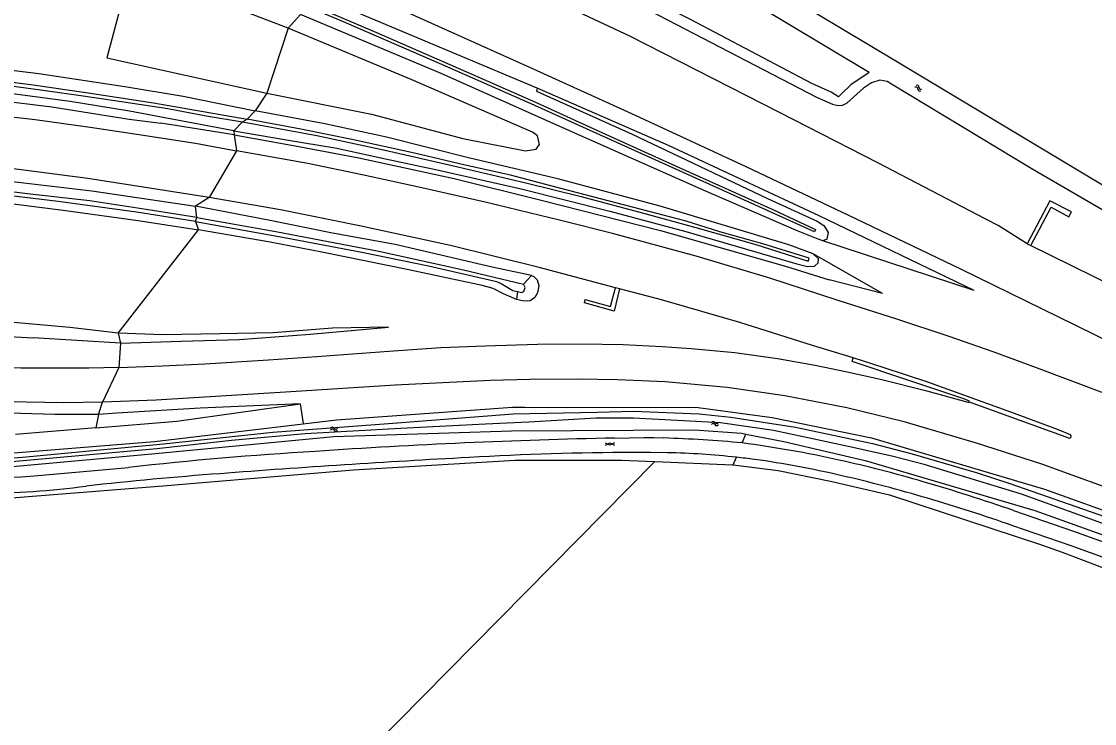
# Model space of a CAD drawing. Extents: x 135990 to 139000, y 393500 to 396000.
# Drawn here: x 137375.1 to 137608.5, y 395703 to 395855.8 of the extents above; entities that cross this region are included whole.
import ezdxf

# ---------------------------------------------------------------- set-up
doc = ezdxf.new("R2010")
doc.units = 0
for name, color, linetype in [('gg-knt-BGT kruinlijn', 7, 'Continuous'), ('gg-knt-verharding', 7, 'Continuous'), ('gg-kntw-bovenkant insteek waterloop', 7, 'Continuous'), ('gg-kntw-waterlijn', 7, 'Continuous'), ('gt-grn-groengrens', 7, 'Continuous'), ('gt-symb-gesloten verharding', 7, 'Continuous'), ('gt-symb-watersymbool', 7, 'Continuous'), ('gx-grn-maaiveld', 7, 'Continuous')]:
    doc.layers.add(name, color=color, linetype=linetype)

# ---------------------------------------------------------------- blocks, each defined once
blk = doc.blocks.new('gt0-WA')
at = {"layer": 'gt-symb-watersymbool'}
for centre, start, end in [((-0.32, 0.02), 28.0725, 151.9275), ((0.43, 0.42), 208.0725, 331.9275), ((-0.32, -0.43), 28.0725, 151.9275), ((0.43, -0.03), 208.0725, 331.9275)]:
    blk.add_arc(centre, 0.425, start, end, dxfattribs=at)
blk = doc.blocks.new('gt0-GESVH1')
at = {"layer": 'gt-symb-gesloten verharding'}
for p, q in [((-0.99, -0.26), (0.01, 0.24)), ((0.01, -0.26), (-0.99, 0.24)), ((0.01, 0.24), (1.01, -0.26)), ((1.01, 0.24), (0.01, -0.26))]:
    blk.add_line(p, q, dxfattribs=at)

msp = doc.modelspace()

# ---------------------------------------------------------------- linework, layer by layer
at = {"layer": 'gg-knt-BGT kruinlijn'}
for p, q in [((137363.081, 395839.456), (137381.647, 395837.162)), ((137381.647, 395837.162), (137398.517, 395834.535)), ((137398.517, 395834.535), (137405.362, 395833.625)), ((137421.316, 395831.074), (137405.362, 395833.625)), ((137421.316, 395831.074), (137435.368, 395828.578)), ((137435.368, 395828.578), (137448.412, 395826.063)), ((137548.553, 395813.467), (137515.804, 395828.765)), ((137448.412, 395826.063), (137469.179, 395821.602)), ((137469.179, 395821.602), (137488.365, 395816.823)), ((137488.365, 395816.823), (137514.062, 395810.283)), ((137582.272, 395797.242), (137548.553, 395813.467)), ((137514.062, 395810.283), (137541.253, 395802.535)), ((137541.253, 395802.535), (137550.768, 395799.579)), ((137562.338, 395796.613), (137550.768, 395799.579)), ((137359.869, 395788.003), (137377.582, 395786.91)), ((137437.84, 395787.721), (137454.888, 395789.243)), ((137396.571, 395785.782), (137377.582, 395786.91)), ((137396.571, 395785.782), (137409.777, 395786.196)), ((137409.777, 395786.196), (137422.472, 395786.571)), ((137422.472, 395786.571), (137437.84, 395787.721)), ((137413.958, 395771.642), (137395.784, 395770.521)), ((137435.7, 395772.606), (137413.958, 395771.642)), ((137382.338, 395770.247), (137367.622, 395770.654)), ((137391.785, 395770.253), (137382.338, 395770.247)), ((137395.784, 395770.521), (137391.785, 395770.253))]:
    msp.add_line(p, q, dxfattribs=at)
at = {"layer": 'gg-knt-verharding'}
msp.add_line((137377.791, 395756.897), (137398.343, 395758.748), dxfattribs=at)
for points in [[(137504.021, 395765.127), (137510.45, 395765.238), (137512.621, 395765.235), (137514.79, 395765.152)], [(137515.585, 395761.952), (137511.886, 395762.011), (137508.186, 395762.002)], [(137590.859, 395749.378), (137603.649, 395744.96), (137616.393, 395740.411), (137628.963, 395735.848), (137641.48, 395731.141)], [(137643.849, 395726.777), (137629.942, 395732.054), (137615.967, 395737.149), (137603.355, 395741.679), (137590.697, 395746.077)]]:
    msp.add_lwpolyline(points, dxfattribs=at)
for centre, radius, start, end in [((137531.615, 394413.097), 1352.311, 91.169204, 93.929776), ((137506.801, 395505.017), 260.257, 84.48741, 88.24083), ((137487.502, 394957.467), 806.226, 93.453482, 96.349187), ((137501.731, 395533.1), 232.921, 77.32265, 82.5822), ((137595.824, 393439.468), 2324.714, 93.042866, 94.382329), ((137509.053, 395150.177), 611.825, 90.081177, 93.432525), ((137511.458, 395585.072), 176.928, 83.80513, 88.66329), ((137511.876, 395588.298), 173.676, 82.5099, 83.82734), ((137505.515, 395552.66), 209.846, 76.86086, 82.05636), ((137492.486, 395486.301), 280.61, 73.70722, 77.57804), ((137360.823, 396026.898), 270.534, 264.14219, 273.59603), ((137477.693, 394962.079), 797.53, 94.278847, 96.37588), ((137482.977, 395451.619), 313.366, 73.46742, 77.04754), ((137439.81, 395309.516), 465.074, 71.04752, 73.58846), ((137365.182, 395936.683), 183.575, 270.28864, 277.49478), ((137444.004, 395320.891), 449.78, 70.96508, 73.44675)]:
    msp.add_arc(centre, radius, start, end, dxfattribs=at)
at = {"layer": 'gg-kntw-bovenkant insteek waterloop'}
for p, q in [((137388.586, 395953.188), (137565.62, 395846.96)), ((137559.401, 395844.662), (137415.863, 395930.823)), ((137531.679, 395766.168), (137532.576, 395765.998))]:
    msp.add_line(p, q, dxfattribs=at)
for points in [[(137553.26, 395839.865), (137552.749, 395839.381), (137551.15, 395840.346), (137546.961, 395842.296), (137520.592, 395856.222), (137489.679, 395871.916), (137453.658, 395888.821), (137431.071, 395898.788), (137415.138, 395905.666)], [(137565.62, 395846.96), (137681.56, 395777.371), (137724.28, 395751.86), (137777.44, 395720.652)], [(137559.401, 395844.662), (137555.453, 395841.941), (137553.26, 395839.865)], [(137205.505, 395811.272), (137228.623, 395798.237), (137257.71, 395782.724), (137290.897, 395771.033), (137309.654, 395766.265), (137335.337, 395763.233), (137363.494, 395761.122), (137403.995, 395764.396), (137436.338, 395768.257)], [(137333.809, 395759.991), (137362.692, 395757.986), (137404.248, 395761.758), (137442.984, 395765.443), (137481.649, 395766.719), (137521.465, 395766.964), (137531.679, 395766.168)], [(137532.576, 395765.998), (137540.909, 395764.416), (137558.559, 395760.269), (137595.46, 395749.354), (137632.295, 395736.189), (137668.066, 395721.819), (137686.133, 395713.33)]]:
    msp.add_lwpolyline(points, dxfattribs=at)
at = {"layer": 'gg-kntw-waterlijn'}
for points in [[(137363.06, 395760.009), (137375.321, 395761.003), (137405.99, 395763.874), (137429.74, 395766.433), (137454.864, 395768.338), (137481.978, 395770.394), (137500.275, 395770.793), (137508.201, 395770.966), (137522.432, 395770.44), (137529.383, 395769.689), (137543.388, 395767.523), (137560.133, 395763.983), (137568.791, 395761.726), (137582.713, 395757.629), (137590.052, 395755.261), (137618.721, 395745.283)], [(137620.459, 395742.822), (137592.544, 395752.934), (137571.402, 395759.351), (137564.619, 395761.131), (137555.868, 395763.061), (137545.446, 395765.358), (137538.596, 395766.778), (137527.08, 395768.443), (137517.706, 395768.952), (137508.156, 395769.482), (137500.069, 395769.482), (137485.424, 395768.565), (137476.006, 395768.184), (137457.494, 395767.231), (137436.771, 395766.089), (137420.737, 395764.629), (137404.484, 395762.821), (137366.42, 395759.394)]]:
    msp.add_lwpolyline(points, dxfattribs=at)
at = {"layer": 'gt-grn-groengrens'}
for p, q in [((137531.802, 395764.071), (137532.576, 395765.998)), ((137529.868, 395759.299), (137530.55, 395760.967))]:
    msp.add_line(p, q, dxfattribs=at)
for points in [[(137332.099, 395753.683), (137332.085, 395753.629), (137332.467, 395753.624), (137339.862, 395752.788), (137351.79, 395752.282), (137362.798, 395751.88), (137373.807, 395752.235), (137405.786, 395754.712), (137447.261, 395758.2), (137482.44, 395760.295), (137505.584, 395760.336), (137512.81, 395760.026)], [(137512.81, 395760.026), (137529.741, 395759.299), (137529.868, 395759.299)], [(137529.868, 395759.299), (137539.606, 395758.094), (137551.006, 395755.764), (137563.878, 395752.821), (137596.893, 395741.898), (137601.38, 395740.35), (137647.11, 395722.92), (137682.702, 395707.188), (137682.859, 395707.086)]]:
    msp.add_lwpolyline(points, dxfattribs=at)
at = {"layer": 'gx-grn-maaiveld'}
for p, q in [((137487.258, 395841.219), (137438.307, 395861.813)), ((137433.077, 395854.272), (137435.723, 395857.253)), ((137433.077, 395854.272), (137428.402, 395840.167)), ((137428.402, 395840.167), (137425.883, 395836.35)), ((137515.804, 395828.765), (137487.258, 395841.219)), ((137425.883, 395836.35), (137424.136, 395834.5)), ((137421.223, 395831.937), (137423.116, 395833.917)), ((137423.116, 395833.917), (137424.136, 395834.5)), ((137421.223, 395831.937), (137421.316, 395831.074)), ((137421.316, 395831.074), (137421.821, 395827.601)), ((137421.821, 395827.601), (137415.869, 395817.443)), ((137415.869, 395817.443), (137412.944, 395815.564)), ((137413.22, 395813.085), (137412.944, 395815.564)), ((137412.891, 395812.253), (137413.22, 395813.085)), ((137412.891, 395812.253), (137413.538, 395810.436)), ((137396.094, 395787.978), (137413.538, 395810.436)), ((137582.272, 395797.242), (137549.361, 395808.011)), ((137593.787, 395807.412), (137594.58, 395807.024)), ((137562.338, 395796.613), (137547.281, 395805.211)), ((137484.28, 395798.637), (137485.959, 395800.51)), ((137505.123, 395797.599), (137504.237, 395797.834)), ((137482.962, 395796.995), (137482.735, 395795.283)), ((137396.094, 395787.978), (137396.571, 395785.782)), ((137396.571, 395785.782), (137396.266, 395780.489)), ((137396.266, 395780.489), (137392.675, 395772.942)), ((137391.785, 395770.253), (137392.675, 395772.942)), ((137581.217, 395773.038), (137581.273, 395773.192)), ((137391.785, 395770.253), (137391.236, 395767.347)), ((137391.236, 395767.347), (137373.731, 395765.877))]:
    msp.add_line(p, q, dxfattribs=at)
for points in [[(137450.974, 395887.366), (137465.428, 395880.92), (137482.801, 395872.755), (137513.619, 395857.104), (137547.995, 395839.317), (137551.482, 395837.782), (137552.708, 395837.469), (137553.617, 395837.527), (137554.56, 395837.973)], [(137593.787, 395807.412), (137587.477, 395811.356), (137584.842, 395812.735), (137561.318, 395824.986), (137539.906, 395835.953), (137522.048, 395845.067), (137507.399, 395852.562), (137495.128, 395858.313), (137479.074, 395865.563), (137461.953, 395873.165), (137446.377, 395880.017)], [(137433.077, 395854.272), (137398.884, 395867.45), (137393.635, 395847.88), (137428.402, 395840.167)], [(137439.841, 395866.195), (137457.151, 395858.547), (137485.561, 395845.808), (137508.524, 395835.405), (137532.645, 395824.194), (137554.912, 395813.614), (137579.478, 395801.897), (137604.173, 395789.768), (137622.609, 395780.691), (137639.819, 395772.187), (137661.539, 395761.109), (137687.701, 395747.484), (137714.502, 395733.596), (137734.438, 395722.882), (137753.918, 395712.297), (137768.442, 395704.478), (137783.345, 395696.22)], [(137437.638, 395859.565), (137452.298, 395853.38), (137468.249, 395846.425), (137486.864, 395838.195), (137501.298, 395831.632), (137518.239, 395823.944), (137538.605, 395814.765), (137547.755, 395810.539), (137547.554, 395810.028), (137529.242, 395818.245), (137505.519, 395828.967), (137485.947, 395837.81), (137465.956, 395846.648), (137444.619, 395855.868), (137437.104, 395859.046)], [(137549.361, 395808.011), (137548.307, 395808.383), (137543.628, 395810.301), (137523.556, 395818.995), (137492.19, 395832.877), (137466.334, 395844.433), (137435.723, 395857.253)], [(137236.905, 395853.951), (137244.695, 395853.941), (137261.343, 395853.699), (137279.645, 395852.762), (137295.776, 395851.978), (137310.903, 395851.357), (137323.521, 395850.426), (137337.471, 395849.314), (137352.83, 395847.638), (137365.825, 395846.07), (137378.822, 395844.428), (137397.569, 395841.597), (137410.21, 395839.501), (137425.883, 395836.35)], [(137428.402, 395840.167), (137451.229, 395835.606), (137471.089, 395830.275), (137484.716, 395827.619), (137487.007, 395827.946), (137487.725, 395829.023), (137487.321, 395830.874), (137486.209, 395831.691), (137459.816, 395843.13), (137433.077, 395854.272)], [(137237.591, 395852.205), (137247.465, 395852.174), (137260.874, 395851.725), (137272.311, 395851.451), (137282.108, 395850.991), (137292.955, 395850.376), (137304.597, 395849.787), (137315.474, 395848.94), (137326.58, 395847.973), (137338.958, 395846.656), (137350.773, 395845.358), (137363.807, 395843.717), (137377.094, 395842.045), (137389.578, 395840.222), (137403.79, 395838.085), (137424.136, 395834.5)], [(137238.331, 395850.893), (137247.347, 395851.321), (137256.938, 395851.168), (137267.427, 395850.842), (137277.965, 395850.355), (137287.719, 395850.047), (137296.854, 395849.479), (137306.986, 395848.867), (137315.643, 395848.114), (137324.663, 395847.498), (137333.396, 395846.62), (137343, 395845.566), (137351.97, 395844.496), (137362.165, 395843.056), (137371.242, 395841.997), (137379.199, 395840.897), (137388.011, 395839.623), (137396.818, 395838.37), (137406.877, 395836.859), (137415.222, 395835.233), (137423.116, 395833.917)], [(137220.484, 395842.696), (137226.777, 395842.678), (137232.345, 395842.793), (137245.558, 395843.136), (137256.352, 395843.048), (137270.497, 395842.625), (137282.589, 395842.328), (137297.192, 395841.737), (137311.19, 395840.926), (137323.974, 395840.044), (137337.451, 395838.868), (137351.788, 395837.451), (137364.539, 395835.984), (137378.058, 395834.451), (137390.025, 395832.792), (137400.147, 395831.278), (137412.915, 395829.253), (137421.821, 395827.601)], [(137563.356, 395842.713), (137561.785, 395843.013), (137559.933, 395842.43), (137558.209, 395841.225), (137554.56, 395837.973)], [(137629.084, 395803.757), (137595.011, 395823.592), (137564.274, 395842.137), (137563.356, 395842.713)], [(137421.223, 395831.937), (137398.525, 395836.266), (137385.64, 395838.376), (137368.707, 395840.592)], [(137487.258, 395841.219), (137487.046, 395840.599), (137507.852, 395831.248), (137537.329, 395817.215), (137548.12, 395812.306), (137549.578, 395811.342), (137550.517, 395809.866), (137550.242, 395808.402), (137549.361, 395808.011)], [(137547.281, 395805.211), (137541.954, 395807.199), (137514.01, 395815.607), (137491.712, 395821.524), (137472.611, 395826.019), (137454.435, 395830.572), (137441.054, 395833.459), (137425.883, 395836.35)], [(137423.116, 395833.917), (137439.309, 395830.951), (137454.427, 395827.68), (137468.769, 395824.449), (137484.793, 395820.668), (137496.822, 395817.665), (137510.332, 395814.051), (137522.246, 395810.785), (137534.813, 395807.247), (137546.135, 395803.638), (137546.36, 395804.285), (137536.307, 395807.375), (137526.957, 395810.011), (137519.625, 395812.313), (137506.327, 395815.791), (137492.641, 395819.387), (137481.453, 395822.299), (137471.55, 395824.501), (137460.534, 395827.135), (137447.263, 395829.99), (137435.803, 395832.331), (137424.136, 395834.5)], [(137415.869, 395817.443), (137389.509, 395821.613), (137375.014, 395823.498), (137359.676, 395825.428), (137346.701, 395826.78), (137333.974, 395828.165), (137319.22, 395829.44), (137307.819, 395829.91), (137296.344, 395830.582), (137281.327, 395831.283), (137267.272, 395831.657), (137250.913, 395831.95), (137242.173, 395831.979), (137234.815, 395831.874)], [(137421.223, 395831.937), (137432.687, 395830.005), (137443.663, 395828.189), (137453.191, 395826.073), (137465.51, 395823.511), (137483.73, 395819.362), (137502.999, 395814.525), (137519.589, 395810.104), (137543.73, 395803.041), (137546.052, 395802.43), (137547.532, 395802.556), (137548.31, 395803.236), (137548.407, 395804.11), (137547.281, 395805.211)], [(137396.094, 395787.978), (137385.596, 395789.195), (137361.166, 395791.394), (137341.686, 395795.098), (137321.897, 395801.213), (137303.149, 395808.198), (137284.213, 395816.815), (137271.259, 395823.519), (137267.933, 395825.256), (137263.132, 395826.371), (137259.733, 395827.126), (137254.255, 395827.557), (137245.613, 395827.828), (137242.612, 395827.842)], [(137281.956, 395829.093), (137296.869, 395828.278), (137313.034, 395827.365), (137328.956, 395826.008), (137348.636, 395823.738), (137369.31, 395821.385), (137390.397, 395818.945), (137412.944, 395815.564)], [(137611.075, 395774.68), (137595.81, 395780.446), (137586.404, 395783.886), (137576.806, 395787.198), (137565.474, 395790.974), (137552.692, 395795.096), (137537.854, 395799.914), (137521.798, 395804.729), (137503.587, 395809.632), (137492.631, 395812.421), (137475.95, 395816.441), (137461.52, 395819.7), (137449.174, 395822.4), (137437.321, 395824.829), (137421.821, 395827.601)], [(137413.22, 395813.085), (137402.18, 395814.857), (137389.924, 395816.707), (137376.974, 395818.224), (137364.082, 395819.752), (137349.741, 395821.162), (137337.485, 395822.343), (137324.858, 395823.228), (137311.82, 395824.214), (137296.535, 395825.083), (137290.036, 395825.539), (137282.225, 395825.656)], [(137412.891, 395812.253), (137400.072, 395814.26), (137383.036, 395816.6), (137367.243, 395818.46), (137350.768, 395820.103), (137338.688, 395821.119), (137324.934, 395822.248), (137314.145, 395822.887), (137300.368, 395823.774), (137288.386, 395824.317), (137282.031, 395824.558)], [(137281.503, 395822.203), (137286.646, 395822.254), (137303.87, 395822.073), (137323.06, 395820.789), (137342.973, 395819.093), (137361.718, 395817.53), (137384.17, 395814.689), (137400.452, 395812.487), (137413.538, 395810.436)], [(137392.675, 395772.942), (137384.213, 395772.801), (137372.025, 395772.993), (137360.083, 395773.408), (137350.242, 395774.212), (137341.717, 395775.257), (137332.622, 395776.53), (137323.869, 395778.135), (137313.959, 395780.565), (137304.462, 395783.062), (137294.26, 395786.23), (137286.096, 395789.17), (137277.657, 395792.511), (137270.399, 395795.658), (137261.635, 395799.903), (137254.116, 395803.87), (137245.359, 395808.926), (137236.616, 395814.148), (137231.413, 395817.292)], [(137504.237, 395797.834), (137487.682, 395802.21), (137468.368, 395807.062), (137448.592, 395811.32), (137431.37, 395814.767), (137415.869, 395817.443)], [(137594.58, 395807.024), (137599.054, 395815.351), (137602.877, 395813.293), (137603.412, 395814.346), (137598.752, 395816.75), (137593.787, 395807.412)], [(137485.959, 395800.51), (137477.438, 395802.32), (137456.328, 395807.237), (137442.677, 395809.738), (137429.161, 395812.468), (137412.944, 395815.564)], [(137412.891, 395812.253), (137432.621, 395808.718), (137449.118, 395805.576), (137463.625, 395802.613), (137477.77, 395799.356), (137478.412, 395799.178), (137479.361, 395798.744), (137481.96, 395797.223), (137482.962, 395796.995)], [(137413.22, 395813.085), (137430.361, 395810.042), (137452.755, 395805.767), (137471.217, 395801.727), (137484.28, 395798.637)], [(137482.735, 395795.283), (137479.892, 395796.539), (137477.689, 395797.689), (137475.261, 395798.318), (137458.928, 395801.831), (137440.41, 395805.589), (137429.127, 395807.751), (137413.538, 395810.436)], [(137396.266, 395780.489), (137389.701, 395780.34), (137374.894, 395780.36), (137364.594, 395780.798), (137351.075, 395781.781), (137340.544, 395783.138), (137329.965, 395784.8), (137320.762, 395786.667), (137310.612, 395789.195), (137300.087, 395792.284), (137291.22, 395795.366), (137276.495, 395801.309), (137265.153, 395806.599), (137262.128, 395808.153)], [(137594.58, 395807.024), (137603.306, 395802.751), (137619.153, 395794.906), (137631.74, 395788.575), (137649.411, 395779.625), (137671.255, 395768.541), (137699.214, 395754.005), (137716.925, 395744.625), (137739.78, 395732.484), (137761.604, 395720.694), (137782.421, 395709.43), (137788.572, 395705.984)], [(137485.959, 395800.51), (137486.49, 395800.297), (137487.207, 395799.566), (137487.555, 395798.3), (137487.313, 395796.752), (137486.729, 395795.726), (137485.721, 395794.962), (137484.855, 395794.948), (137484.067, 395795.016), (137482.735, 395795.283)], [(137482.962, 395796.995), (137483.793, 395796.813), (137484.29, 395797.002), (137484.581, 395797.859), (137484.28, 395798.637)], [(137505.123, 395797.599), (137503.968, 395792.751), (137497.506, 395794.52), (137497.653, 395795.279), (137503.169, 395793.768), (137504.237, 395797.834)], [(137555.964, 395782.573), (137547.145, 395785.264), (137531.336, 395790.264), (137514.241, 395795.189), (137505.123, 395797.599)], [(137454.888, 395789.243), (137442.737, 395789.009), (137429.817, 395788.015), (137418.182, 395787.779), (137405.715, 395787.577), (137396.094, 395787.978)], [(137396.266, 395780.489), (137405.734, 395780.839), (137414.981, 395781.293), (137428.804, 395782.175), (137439.334, 395782.903), (137454.993, 395784.041), (137466.277, 395784.805), (137475.936, 395785.23), (137487.276, 395785.548), (137496.895, 395785.658), (137505.944, 395785.492), (137514.436, 395785.069), (137520.716, 395784.598), (137530.221, 395783.728), (137539.514, 395782.428), (137547.693, 395781.024), (137554.656, 395779.55), (137562.165, 395777.891), (137571.716, 395775.511), (137581.162, 395772.886), (137581.217, 395773.038)], [(137581.273, 395773.192), (137580.041, 395773.644), (137568.086, 395777.677), (137555.706, 395781.795), (137555.964, 395782.573)], [(137581.217, 395773.038), (137602.998, 395765.106), (137603.212, 395765.239), (137603.353, 395765.437), (137603.339, 395765.637), (137603.241, 395765.816), (137600.386, 395766.984), (137591.021, 395770.495), (137572.198, 395777.263), (137562.709, 395780.419), (137555.964, 395782.573)], [(137774.028, 395679.056), (137745.567, 395694.549), (137724.024, 395705.665), (137698.625, 395718.098), (137672.692, 395730.299), (137651.219, 395739.236), (137631.351, 395746.936), (137617.382, 395752.071), (137597.015, 395759.438), (137582.811, 395764.031), (137567.071, 395768.663), (137554.542, 395771.703), (137541.1, 395774.328), (137528.577, 395776.155), (137515.048, 395777.373), (137504.691, 395777.815), (137496.106, 395777.968), (137485.619, 395777.876), (137477.096, 395777.664), (137456.355, 395776.633), (137433.674, 395775.179), (137404.342, 395773.358), (137392.675, 395772.942)], [(137391.236, 395767.347), (137408.857, 395768.827), (137435.7, 395772.606)], [(137435.7, 395772.606), (137436.33, 395768.31), (137436.338, 395768.257)], [(137436.338, 395768.257), (137443.575, 395769.121), (137481.857, 395771.872), (137484.565, 395771.867)], [(137484.565, 395771.867), (137522.264, 395771.797), (137538.31, 395769.624), (137559.969, 395765.221), (137597.584, 395754.05), (137633.975, 395740.995), (137670.394, 395726.558), (137690.91, 395716.972)], [(137672.006, 395644.681), (137668.309, 395647.698), (137495.557, 395553.472), (137461.091, 395617.952), (137429.305, 395675.435), (137473.439, 395720.143), (137512.81, 395760.026)]]:
    msp.add_lwpolyline(points, dxfattribs=at)

# ---------------------------------------------------------------- block references
at = {"layer": 'gt-symb-gesloten verharding', "rotation": -179.48435190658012}
msp.add_blockref('gt0-GESVH1', (137503.07, 395763.806), dxfattribs=at)
at = {"layer": 'gt-symb-watersymbool', "rotation": -31.003067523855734}
msp.add_blockref('gt0-WA', (137570.105, 395841.28), dxfattribs=at)
at = {"layer": 'gt-symb-watersymbool'}
for p in [(137443.003, 395767.055), (137525.836, 395768.299)]:
    msp.add_blockref('gt0-WA', p, dxfattribs=at)

doc.saveas('drawing.dxf')
